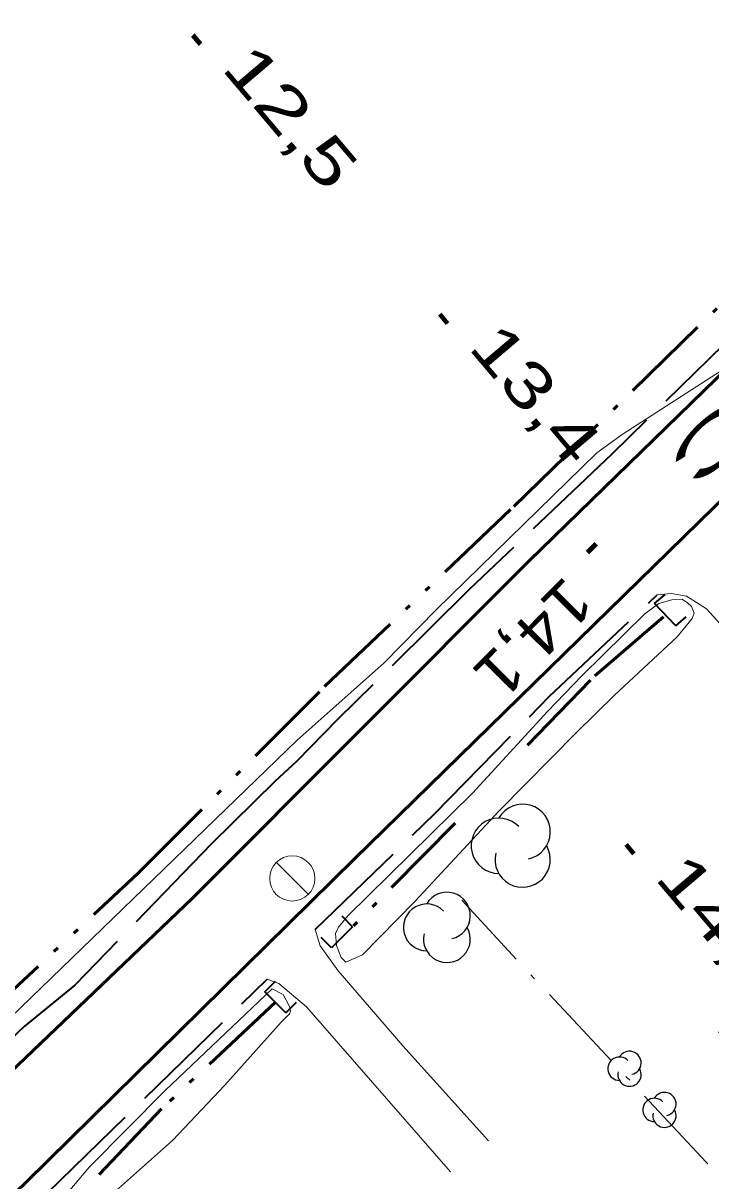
# Model space of a CAD drawing. Extents: x 386081 to 389416, y 5130568 to 5134082.
# Drawn here: x 387312.5 to 387358.2, y 5132218.5 to 5132295.3 of the extents above; entities that cross this region are included whole.
import ezdxf

# ---------------------------------------------------------------- set-up
doc = ezdxf.new("R2010")
doc.units = 0
doc.header["$LTSCALE"] = 1.2
for name, pattern in [('DASH_DOUBLE_DOT', [9.2, 5, -1.2, 0.3, -1.2, 0.3, -1.2]), ('DOT_DASHED', [7.7, 5, -1.2, 0.3, -1.2]), ('LONG_DASHED', [7.5, 6, -1.5])]:
    doc.linetypes.add(name, pattern=pattern)
for name, color, linetype, lineweight in [('19', 7, 'Continuous', 13), ('2', 7, 'Continuous', 13), ('21', 7, 'LONG_DASHED', 35), ('26', 7, 'Continuous', 35), ('3', 7, 'Continuous', 140), ('36', 7, 'Continuous', 13), ('4', 7, 'DASH_DOUBLE_DOT', 53), ('41', 7, 'DOT_DASHED', 25), ('44', 7, 'Continuous', 25)]:
    doc.layers.add(name, color=color, linetype=linetype, lineweight=lineweight)

msp = doc.modelspace()

# ---------------------------------------------------------------- linework, layer by layer
at = {"layer": '19'}
for points in [[(387354.62, 5132257.4), (387355.58, 5132257.49), (387356.56, 5132257.32), (387357.89, 5132256.48), (387359.45, 5132254.78), (387363.68, 5132248.49), (387366.57, 5132243.7), (387368.35, 5132240.22), (387368.26, 5132238.88), (387367.87, 5132237.67), (387366.88, 5132236.04), (387364.58, 5132233.4), (387358.69, 5132228.38)], [(387331.92, 5132235.2), (387332.25, 5132234.12), (387333.44, 5132232.47), (387337.74, 5132227.49), (387343.43, 5132221.18)], [(387328.73, 5132231.92), (387329.49, 5132231.62), (387331.33, 5132230.07), (387340.9, 5132219.13)]]:
    msp.add_lwpolyline(points, dxfattribs=at)
at = {"layer": '2'}
msp.add_lwpolyline([(387292.79, 5132207.75), (387292.79, 5132208.61), (387293.85, 5132210.26), (387295.35, 5132212.1), (387296.15, 5132212.9), (387299.2, 5132216.39), (387299.95, 5132217.37), (387301.13, 5132219.15), (387304.17, 5132222.13), (387330.72, 5132247.76), (387336.49, 5132252.9), (387339.94, 5132256.42), (387350.61, 5132266.83), (387352.3, 5132268.05), (387359.5, 5132272.69)], dxfattribs=at)
for points in [[(387355.95, 5132254.61), (387351.78, 5132250.74), (387349.29, 5132248.29), (387344.13, 5132243.08), (387338.53, 5132237.07), (387335.05, 5132233.52), (387333.94, 5132233.03), (387333.63, 5132233.34), (387333.33, 5132234.14), (387333.27, 5132234.94), (387333.46, 5132235.37), (387334.08, 5132236.11), (387342.35, 5132244.26), (387347.33, 5132249.66), (387349.63, 5132252.05), (387353.79, 5132256.15), (387354.73, 5132256.83), (387355.59, 5132257.07), (387356.27, 5132257.13), (387356.64, 5132256.88), (387356.89, 5132256.63), (387357.07, 5132256.2), (387356.94, 5132255.83)], [(387329.65, 5132229.05), (387325.92, 5132224.88), (387322.43, 5132221.2), (387318.65, 5132217.84), (387317.03, 5132216.25), (387316.29, 5132215.63), (387315.36, 5132216.07), (387315.18, 5132216.87), (387315.5, 5132217.79), (387316.93, 5132219.45), (387321.96, 5132224.53), (387329.05, 5132231.27), (387329.78, 5132230.9), (387330.21, 5132230.09), (387330.27, 5132229.79), (387330.21, 5132229.6)]]:
    msp.add_lwpolyline(points, close=True, dxfattribs=at)
at = {"layer": '21'}
msp.add_line((387314.14, 5132217.73), (387328.73, 5132231.92), dxfattribs=at)
for points in [[(387559.78, 5132467.9), (387547.05, 5132455.63), (387529.68, 5132439.13), (387509.18, 5132419.17), (387475.58, 5132387.34), (387460.99, 5132373.08), (387444.91, 5132357.61), (387431.84, 5132344.48), (387417.82, 5132331.23), (387408.06, 5132321.28), (387397.84, 5132311.09), (387382.67, 5132296.51), (387366.78, 5132281.59), (387351.61, 5132266.75), (387342.14, 5132257.75), (387333.42, 5132249.15), (387330.68, 5132246.34), (387329.25, 5132245.05), (387325.03, 5132240.88), (387315.96, 5132231.51), (387312.59, 5132228.76), (387303.02, 5132219.72), (387274.55, 5132192.18)], [(387331.92, 5132235.2), (387339.84, 5132242.88), (387347.48, 5132250.68), (387354.62, 5132257.4)]]:
    msp.add_lwpolyline(points, dxfattribs=at)
at = {"layer": '21', "linetype": 'Continuous', "lineweight": 53}
for points in [[(387012.51, 5131910.8), (387021.08, 5131926.01), (387027.11, 5131935.62), (387032.84, 5131944.26), (387041.79, 5131956.43), (387052.62, 5131969.96), (387063.03, 5131981.26), (387078.48, 5131997.51), (387098.33, 5132017.4), (387121.9, 5132040.2), (387177.29, 5132094.24), (387231.65, 5132148.34), (387255.86, 5132172.16), (387275.84, 5132191.54), (387323.76, 5132237.29), (387346.1, 5132259.65), (387398.36, 5132310.48), (387454.62, 5132364.63)], [(387190.72, 5132099), (387248.29, 5132155.99), (387268.9, 5132176.09), (387312.71, 5132218.45), (387334.53, 5132239.9), (387361.38, 5132266.11), (387385.04, 5132289.01), (387424.23, 5132327.22)]]:
    msp.add_lwpolyline(points, dxfattribs=at)
at = {"layer": '26'}
for p, q in [((387354.45, 5132256.84), (387355.15, 5132257.44)), ((387354.45, 5132256.84), (387355.15, 5132257.44)), ((387355.85, 5132255.34), (387354.45, 5132256.84)), ((387355.85, 5132255.34), (387354.45, 5132256.84)), ((387355.85, 5132255.34), (387356.55, 5132255.94)), ((387355.85, 5132255.34), (387356.55, 5132255.94)), ((387334.4, 5132235.38), (387333.7, 5132236.08)), ((387334.4, 5132235.38), (387333.7, 5132236.08)), ((387334.4, 5132235.38), (387333, 5132233.98)), ((387334.4, 5132235.38), (387333, 5132233.98)), ((387333, 5132233.98), (387332.3, 5132234.68)), ((387333, 5132233.98), (387332.3, 5132234.68)), ((387328.57, 5132231.08), (387329.27, 5132231.78)), ((387328.57, 5132231.08), (387329.27, 5132231.78)), ((387329.97, 5132229.68), (387328.57, 5132231.08)), ((387329.97, 5132229.68), (387328.57, 5132231.08)), ((387329.97, 5132229.68), (387330.67, 5132230.38)), ((387329.97, 5132229.68), (387330.67, 5132230.38))]:
    msp.add_line(p, q, dxfattribs=at)
at = {"layer": '3'}
for p, q in [((387323.79, 5132294.54), (387324.3, 5132293.93)), ((387340.18, 5132276.02), (387340.69, 5132275.41)), ((387350.56, 5132260.79), (387350, 5132260.22)), ((387352.55, 5132240.84), (387353.06, 5132240.23))]:
    msp.add_line(p, q, dxfattribs=at)
at = {"layer": '36'}
msp.add_line((387331.46, 5132237.52), (387329.34, 5132239.66), dxfattribs=at)
msp.add_circle((387330.39, 5132238.591), 1.5, dxfattribs=at)
at = {"layer": '4'}
msp.add_line((387341.21, 5132242.26), (387333.7, 5132234.68), dxfattribs=at)
for points in [[(387309.12, 5132228.67), (387320.14, 5132238.92), (387332.54, 5132251.32), (387345.1, 5132263.26), (387360.19, 5132277.97), (387371.56, 5132289.32), (387382.38, 5132299.68), (387391.28, 5132308.57), (387395.06, 5132312.61), (387395.98, 5132313.9), (387396.57, 5132318.63), (387396.55, 5132322.58), (387396.22, 5132327.79)], [(387346.02, 5132247.44), (387350.48, 5132252.04), (387355.15, 5132256.04)], [(387329.27, 5132230.38), (387321.7, 5132223.3), (387315.53, 5132216.8)]]:
    msp.add_lwpolyline(points, dxfattribs=at)
at = {"layer": '41'}
msp.add_lwpolyline([(387363.42, 5132214.58), (387357.88, 5132219.77), (387345.26, 5132233.24), (387341.64, 5132237.16)], dxfattribs=at)
at = {"layer": '44'}
for centre, radius, start, end in [((387345.687, 5132241.68), 1.836, 282.26917, 149.72626), ((387344.108, 5132240.762), 1.836, 44.11537, 269.80396), ((387345.687, 5132239.844), 1.836, 166.93686, 29.62122), ((387340.659, 5132236.122), 1.554, 282.26917, 149.72626), ((387339.323, 5132235.345), 1.554, 44.11537, 269.80396), ((387340.659, 5132234.569), 1.554, 166.93686, 29.62122), ((387352.118, 5132225.968), 0.774, 44.11537, 269.80396), ((387352.783, 5132226.355), 0.774, 282.26917, 149.72626), ((387352.783, 5132225.581), 0.774, 166.93686, 29.62122), ((387355.103, 5132223.625), 0.774, 282.26917, 149.72626), ((387355.103, 5132223.625), 0.774, 282.26917, 149.72626), ((387354.438, 5132223.238), 0.774, 44.11537, 269.80396), ((387354.438, 5132223.238), 0.774, 44.11537, 269.80396), ((387355.103, 5132222.851), 0.774, 166.93686, 29.62122), ((387355.103, 5132222.851), 0.774, 166.93686, 29.62122)]:
    msp.add_arc(centre, radius, start, end, dxfattribs=at)

# ---------------------------------------------------------------- texts
at = {"layer": '21', "width": 2.3}
msp.add_text('LEBLANC', height=3, rotation=223.71, dxfattribs=at).set_placement((387385.48, 5132295.57))
at = {"layer": '3'}
for s, rotation, width, p in [('12,5   ', 310.294, 1.4, (387325.62, 5132292.32)), ('13,4   ', 310.294, 1.35, (387342.01, 5132273.8)), ('14,1   ', 225.396, 1.15, (387348.52, 5132258.77)), ('14,4   ', 310.294, 1.4, (387354.38, 5132238.62))]:
    msp.add_text(s, height=3, rotation=rotation, dxfattribs=dict(at, width=width)).set_placement(p)

doc.saveas('drawing.dxf')
